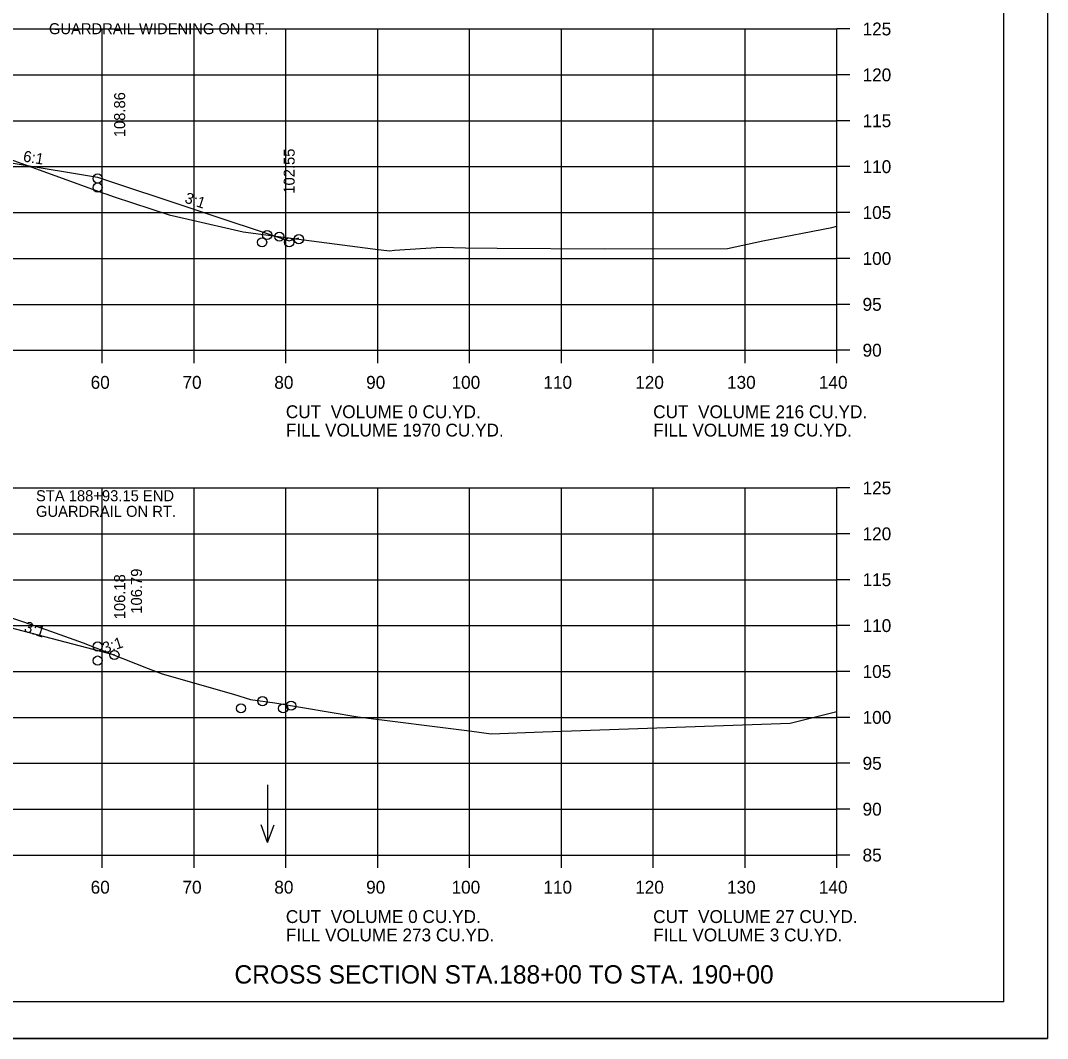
# Model space of a CAD drawing. Extents: x 1175611 to 1176402, y -433344 to -416213.
# Drawn here: x 1175832.1 to 1175943.9, y -426303.4 to -426192.5 of the extents above; entities that cross this region are included whole.
import ezdxf

# ---------------------------------------------------------------- set-up
doc = ezdxf.new("R2010")
doc.units = 0
for name, color, linetype in [('Default', 7, 'Continuous'), ('R_Axis', 7, 'Continuous'), ('R_Axis Annot', 7, 'Continuous'), ('R_Border', 7, 'Continuous'), ('R_Draft', 7, 'Continuous'), ('R_Exist Surface', 7, 'Continuous'), ('R_Fin Surface', 7, 'Continuous'), ('R_Grid', 7, 'Continuous'), ('R_No Plot', 7, 'Continuous'), ('R_Water Annot', 7, 'Continuous'), ('R_Xsect Elev', 7, 'Continuous'), ('R_Xsect Slope', 7, 'Continuous')]:
    doc.layers.add(name, color=color, linetype=linetype)

msp = doc.modelspace()

# ---------------------------------------------------------------- linework, layer by layer
at = {"layer": 'R_Axis'}
for p, q in [((1175920.97, -426228.4), (1175920.97, -426193.4)), ((1175922.37, -426193.4), (1175920.97, -426193.4)), ((1175922.37, -426198.4), (1175920.97, -426198.4)), ((1175922.37, -426203.4), (1175920.97, -426203.4)), ((1175922.37, -426208.4), (1175920.97, -426208.4)), ((1175922.37, -426213.4), (1175920.97, -426213.4)), ((1175922.37, -426218.4), (1175920.97, -426218.4)), ((1175922.37, -426223.4), (1175920.97, -426223.4)), ((1175640.97, -426228.4), (1175920.97, -426228.4)), ((1175840.97, -426229.8), (1175840.97, -426228.4)), ((1175850.97, -426229.8), (1175850.97, -426228.4)), ((1175860.97, -426229.8), (1175860.97, -426228.4)), ((1175870.97, -426229.8), (1175870.97, -426228.4)), ((1175880.97, -426229.8), (1175880.97, -426228.4)), ((1175890.97, -426229.8), (1175890.97, -426228.4)), ((1175900.97, -426229.8), (1175900.97, -426228.4)), ((1175910.97, -426229.8), (1175910.97, -426228.4)), ((1175920.97, -426229.8), (1175920.97, -426228.4)), ((1175922.37, -426228.4), (1175920.97, -426228.4)), ((1175920.97, -426283.4), (1175920.97, -426243.4)), ((1175922.37, -426243.4), (1175920.97, -426243.4)), ((1175922.37, -426248.4), (1175920.97, -426248.4)), ((1175922.37, -426253.4), (1175920.97, -426253.4)), ((1175922.37, -426258.4), (1175920.97, -426258.4)), ((1175922.37, -426263.4), (1175920.97, -426263.4)), ((1175922.37, -426268.4), (1175920.97, -426268.4)), ((1175922.37, -426273.4), (1175920.97, -426273.4)), ((1175922.37, -426278.4), (1175920.97, -426278.4)), ((1175640.97, -426283.4), (1175920.97, -426283.4)), ((1175840.97, -426284.8), (1175840.97, -426283.4)), ((1175850.97, -426284.8), (1175850.97, -426283.4)), ((1175860.97, -426284.8), (1175860.97, -426283.4)), ((1175870.97, -426284.8), (1175870.97, -426283.4)), ((1175880.97, -426284.8), (1175880.97, -426283.4)), ((1175890.97, -426284.8), (1175890.97, -426283.4)), ((1175900.97, -426284.8), (1175900.97, -426283.4)), ((1175910.97, -426284.8), (1175910.97, -426283.4)), ((1175920.97, -426284.8), (1175920.97, -426283.4)), ((1175922.37, -426283.4), (1175920.97, -426283.4))]:
    msp.add_line(p, q, dxfattribs=at)
at = {"layer": 'R_Border'}
for q in [(1175939.15, -426093.94), (1175622.97, -426299.4)]:
    msp.add_line((1175939.15, -426299.4), q, dxfattribs=at)
at = {"layer": 'R_Exist Surface'}
for points in [[(1175830.52, -426207.44), (1175841.12, -426211.28), (1175841.37, -426211.36), (1175842.27, -426211.67), (1175848.27, -426213.65), (1175850.32, -426214.13), (1175856.32, -426215.5), (1175861.25, -426216.15), (1175870.43, -426217.35), (1175872.27, -426217.57), (1175872.79, -426217.51), (1175877.92, -426217.18), (1175880.52, -426217.23), (1175883.99, -426217.28), (1175895.64, -426217.36), (1175909.08, -426217.33), (1175912.91, -426216.48), (1175920.43, -426215.02), (1175920.97, -426214.88)], [(1175828.94, -426256.83), (1175834.82, -426258.82), (1175838.91, -426260.27), (1175845.99, -426263.06), (1175847.5, -426263.64), (1175855.28, -426265.86), (1175857.12, -426266.44), (1175859.77, -426266.83), (1175868.81, -426268.33), (1175880.97, -426269.86), (1175883.33, -426270.2), (1175888.94, -426269.97), (1175915.9, -426269.02), (1175920.97, -426267.76)]]:
    msp.add_lwpolyline(points, dxfattribs=at)
at = {"layer": 'R_Fin Surface'}
for points in [[(1175707.01, -426216.73), (1175721.47, -426211.91), (1175734.17, -426207.97), (1175737.97, -426206.79), (1175749.47, -426206.33), (1175751.47, -426206.29), (1175780.97, -426205.7), (1175810.47, -426206.29), (1175812.47, -426206.33), (1175823.97, -426206.79), (1175831.5, -426208.04), (1175840.47, -426209.54), (1175861.33, -426216.49), (1175862.38, -426216.14)], [(1175702.31, -426268.69), (1175721.47, -426262.3), (1175734.45, -426257.98), (1175737.97, -426256.8), (1175749.47, -426256.34), (1175751.47, -426256.3), (1175780.97, -426255.71), (1175810.47, -426256.3), (1175812.47, -426256.34), (1175823.97, -426256.8), (1175842.3, -426261.6)]]:
    msp.add_lwpolyline(points, dxfattribs=at)
at = {"layer": 'R_Grid'}
for p, q in [((1175640.97, -426193.4), (1175920.97, -426193.4)), ((1175840.97, -426228.4), (1175840.97, -426193.4)), ((1175850.97, -426228.4), (1175850.97, -426193.4)), ((1175860.97, -426228.4), (1175860.97, -426193.4)), ((1175870.97, -426228.4), (1175870.97, -426193.4)), ((1175880.97, -426228.4), (1175880.97, -426193.4)), ((1175890.97, -426228.4), (1175890.97, -426193.4)), ((1175900.97, -426228.4), (1175900.97, -426193.4)), ((1175910.97, -426228.4), (1175910.97, -426193.4)), ((1175920.97, -426228.4), (1175920.97, -426193.4)), ((1175640.97, -426198.4), (1175920.97, -426198.4)), ((1175640.97, -426203.4), (1175920.97, -426203.4)), ((1175640.97, -426208.4), (1175920.97, -426208.4)), ((1175640.97, -426213.4), (1175920.97, -426213.4)), ((1175640.97, -426218.4), (1175920.97, -426218.4)), ((1175640.97, -426223.4), (1175920.97, -426223.4)), ((1175640.97, -426228.4), (1175920.97, -426228.4)), ((1175640.97, -426243.4), (1175920.97, -426243.4)), ((1175840.97, -426283.4), (1175840.97, -426243.4)), ((1175850.97, -426283.4), (1175850.97, -426243.4)), ((1175860.97, -426283.4), (1175860.97, -426243.4)), ((1175870.97, -426283.4), (1175870.97, -426243.4)), ((1175880.97, -426283.4), (1175880.97, -426243.4)), ((1175890.97, -426283.4), (1175890.97, -426243.4)), ((1175900.97, -426283.4), (1175900.97, -426243.4)), ((1175910.97, -426283.4), (1175910.97, -426243.4)), ((1175920.97, -426283.4), (1175920.97, -426243.4)), ((1175640.97, -426248.4), (1175920.97, -426248.4)), ((1175640.97, -426253.4), (1175920.97, -426253.4)), ((1175640.97, -426258.4), (1175920.97, -426258.4)), ((1175640.97, -426263.4), (1175920.97, -426263.4)), ((1175640.97, -426268.4), (1175920.97, -426268.4)), ((1175640.97, -426273.4), (1175920.97, -426273.4)), ((1175640.97, -426278.4), (1175920.97, -426278.4)), ((1175640.97, -426283.4), (1175920.97, -426283.4))]:
    msp.add_line(p, q, dxfattribs=at)
at = {"layer": 'R_No Plot'}
msp.add_line((1175610.57, -426303.38), (1175943.91, -426303.38), dxfattribs=at)
msp.add_lwpolyline([(1175610.57, -426090.04), (1175943.91, -426090.04), (1175943.91, -426303.38), (1175610.57, -426303.38)], close=True, dxfattribs=at)
for centre in [(1175840.47, -426209.69), (1175840.47, -426210.67), (1175858.93, -426215.84), (1175860.26, -426216.02), (1175858.38, -426216.64), (1175861.33, -426216.64), (1175862.38, -426216.3), (1175840.47, -426260.68), (1175842.3, -426261.6), (1175842.3, -426261.6), (1175840.47, -426262.21), (1175856.08, -426267.42), (1175858.43, -426266.63), (1175860.68, -426267.42), (1175861.54, -426267.13)]:
    msp.add_circle(centre, 0.5, dxfattribs=at)
at = {"layer": 'R_Water Annot'}
for p, q in [((1175858.98, -426275.76), (1175858.98, -426282.04)), ((1175858.98, -426282.04), (1175858.28, -426280.12)), ((1175858.98, -426282.04), (1175859.68, -426280.12))]:
    msp.add_line(p, q, dxfattribs=at)

# ---------------------------------------------------------------- texts
at = {"layer": 'Default'}
for s, p in [('CUT  VOLUME 0 CU.YD.', (1175860.97, -426235.8)), ('CUT  VOLUME 216 CU.YD.', (1175900.97, -426235.8)), ('FILL VOLUME 1970 CU.YD.', (1175860.97, -426237.8)), ('FILL VOLUME 19 CU.YD.', (1175900.97, -426237.8)), ('CUT  VOLUME 0 CU.YD.', (1175860.97, -426290.8)), ('CUT  VOLUME 27 CU.YD.', (1175900.97, -426290.8)), ('FILL VOLUME 273 CU.YD.', (1175860.97, -426292.8)), ('FILL VOLUME 3 CU.YD.', (1175900.97, -426292.8))]:
    msp.add_text(s, height=1.4, dxfattribs=at).set_placement(p)
at = {"layer": 'R_Axis Annot'}
for s, p in [('125', (1175923.77, -426194.1)), ('120', (1175923.77, -426199.1)), ('115', (1175923.77, -426204.1)), ('110', (1175923.77, -426209.1)), ('105', (1175923.77, -426214.1)), ('100', (1175923.77, -426219.1)), ('95', (1175923.77, -426224.1)), ('90', (1175923.77, -426229.1)), ('60', (1175839.71, -426232.6)), ('70', (1175849.71, -426232.6)), ('80', (1175859.71, -426232.6)), ('90', (1175869.71, -426232.6)), ('100', (1175879.01, -426232.6)), ('110', (1175889.01, -426232.6)), ('120', (1175899.01, -426232.6)), ('130', (1175909.01, -426232.6)), ('140', (1175919.01, -426232.6)), ('125', (1175923.77, -426244.1)), ('120', (1175923.77, -426249.1)), ('115', (1175923.77, -426254.1)), ('110', (1175923.77, -426259.1)), ('105', (1175923.77, -426264.1)), ('100', (1175923.77, -426269.1)), ('95', (1175923.77, -426274.1)), ('90', (1175923.77, -426279.1)), ('85', (1175923.77, -426284.1)), ('60', (1175839.71, -426287.6)), ('70', (1175849.71, -426287.6)), ('80', (1175859.71, -426287.6)), ('90', (1175869.71, -426287.6)), ('100', (1175879.01, -426287.6)), ('110', (1175889.01, -426287.6)), ('120', (1175899.01, -426287.6)), ('130', (1175909.01, -426287.6)), ('140', (1175919.01, -426287.6))]:
    msp.add_text(s, height=1.4, dxfattribs=at).set_placement(p)
at = {"layer": 'R_Draft'}
msp.add_text('CROSS SECTION STA.188+00 TO STA. 190+00', height=2, dxfattribs=at).set_placement((1175855.37, -426297.4))
at = {"layer": 'R_Water Annot'}
for s, p in [('GUARDRAIL WIDENING ON RT.', (1175835.17, -426193.97)), ('STA 188+93.15 END', (1175833.76, -426244.85)), ('GUARDRAIL ON RT.', (1175833.76, -426246.55))]:
    msp.add_text(s, height=1.2, dxfattribs=at).set_placement(p)
at = {"layer": 'R_Xsect Elev'}
for s, p in [('108.86', (1175843.47, -426205.19)), ('102.55', (1175861.93, -426211.34)), ('106.79', (1175845.3, -426257.1)), ('106.79', (1175845.3, -426257.1)), ('106.18', (1175843.47, -426257.71))]:
    msp.add_text(s, height=1.2, rotation=90, dxfattribs=at).set_placement(p)
at = {"layer": 'R_Xsect Slope'}
for s, rotation, p in [('6:1', 350.5377, (1175832.3, -426207.82)), ('3:1', 341.5651, (1175849.86, -426212.29)), ('3:1', 341.8405, (1175832.38, -426259.03)), ('3:1', 18.4349, (1175841.23, -426261.44))]:
    msp.add_text(s, height=1.2, rotation=rotation, dxfattribs=at).set_placement(p)

doc.saveas('drawing.dxf')
